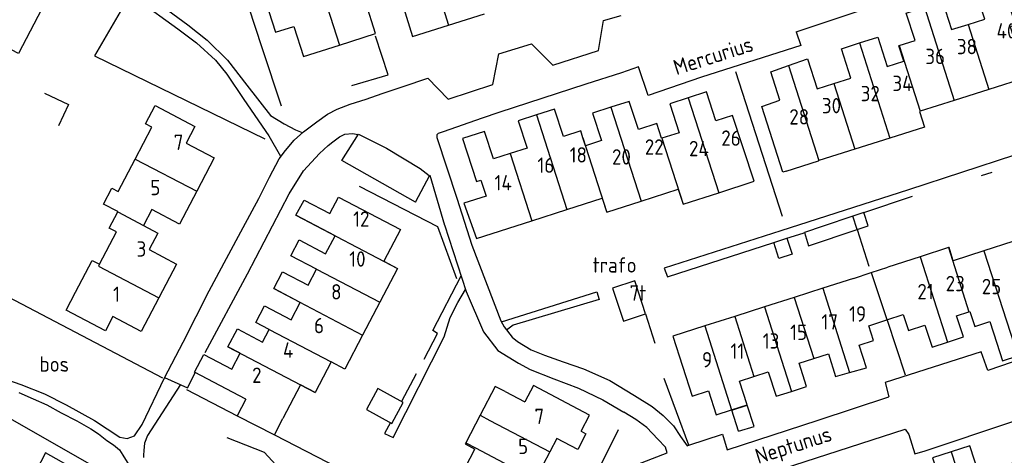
# Model space of a CAD drawing. Header units: metres. Extents: x 226218 to 240385, y 439369 to 449677.
# Tile 274 of 353: x 236503 to 236663, y 445735 to 445806. Entities that reach past the tile are written whole.
import ezdxf

# ---------------------------------------------------------------- set-up
doc = ezdxf.new("R2010")
doc.units = ezdxf.units.M
doc.header["$MEASUREMENT"] = 0
for name, color, linetype in [('BIJGEBOUW', 4, 'Continuous'), ('DAKRAND', 4, 'Continuous'), ('DAKRAND-BYG', 4, 'Continuous'), ('FUNKTIEAAND', 253, 'Continuous'), ('HEG', 253, 'Continuous'), ('HEK', 253, 'Continuous'), ('HOOFDGEBOUW', 4, 'Continuous'), ('HUISNUMMER', 253, 'Continuous'), ('KANTVERH', 253, 'Continuous'), ('OVLIJNOBJ', 253, 'Continuous'), ('RASTER', 253, 'Continuous'), ('SCHUTTING', 253, 'Continuous'), ('STRAATNAAM', 253, 'Continuous'), ('TUSSENMUUR', 253, 'Continuous')]:
    doc.layers.add(name, color=color, linetype=linetype)
doc.styles.get("Standard").update_dxf_attribs({"font": 'iso.shx'})

msp = doc.modelspace()

# ---------------------------------------------------------------- linework, layer by layer
at = {"layer": 'BIJGEBOUW'}
for p, q in [((236619.04, 445742.63), (236621.56, 445743.44)), ((236620.14, 445739.19), (236619.04, 445742.63)), ((236622.66, 445739.99), (236621.56, 445743.44)), ((236620.14, 445739.19), (236622.66, 445739.99))]:
    msp.add_line(p, q, dxfattribs=at)
msp.add_lwpolyline([(236604.98, 445758.32), (236603.25, 445763.71), (236599.6, 445762.48), (236601.41, 445757.1), (236604.98, 445758.32)], dxfattribs=at)
at = {"layer": 'DAKRAND'}
for p, q in [((236627.91, 445781.58), (236633.17, 445783.26)), ((236638.86, 445764.09), (236641.73, 445765.03)), ((236641.73, 445765.03), (236644.44, 445765.91)), ((236644.3, 445757.33), (236646.95, 445758.19)), ((236641.33, 445756.37), (236644.3, 445757.33)), ((236539.89, 445744.44), (236538.51, 445741.73)), ((236538.51, 445741.73), (236544.58, 445738.6)), ((236544.58, 445738.6), (236545.92, 445741.28)), ((236578.06, 445741.79), (236575.72, 445737.3))]:
    msp.add_line(p, q, dxfattribs=at)
for points in [[(236512.18, 445761.83), (236514.91, 445767.02), (236516.09, 445766.39)], [(236582.13, 445745.66), (236580.52, 445746.49), (236578.06, 445741.79)], [(236594.49, 445739.19), (236595.86, 445741.84), (236586.73, 445746.67), (236585.32, 445743.99)], [(236575.72, 445737.3), (236575.65, 445737.17), (236577.22, 445736.3)], [(236511.38, 445729.68), (236512.89, 445732.52), (236507.31, 445735.66), (236505.8, 445732.77)]]:
    msp.add_lwpolyline(points, dxfattribs=at)
at = {"layer": 'DAKRAND-BYG'}
for p, q in [((236640.55, 445774.81), (236638.77, 445774.21)), ((236625.87, 445769.93), (236628.02, 445770.63))]:
    msp.add_line(p, q, dxfattribs=at)
for points in [[(236638.77, 445774.21), (236633.91, 445772.58), (236630.87, 445771.55)], [(236639.47, 445772.03), (236641.27, 445772.63), (236640.55, 445774.81)], [(236630.87, 445771.55), (236631.52, 445769.4), (236639.47, 445772.03)], [(236628.02, 445770.63), (236628.85, 445768.03), (236626.7, 445767.35), (236625.87, 445769.93)], [(236565.56, 445743.88), (236561.41, 445746.15), (236559.55, 445742.75), (236563.69, 445740.48), (236565.56, 445743.88)]]:
    msp.add_lwpolyline(points, dxfattribs=at)
at = {"layer": 'HEG'}
for p, q in [((236619.67, 445797.79), (236627.24, 445774.23)), ((236639.47, 445772.03), (236641.37, 445766.11)), ((236644.32, 445757.27), (236647.26, 445748.38))]:
    msp.add_line(p, q, dxfattribs=at)
for points in [[(236507.13, 445794.26), (236511.06, 445792.41), (236509.4, 445788.93)], [(236558.35, 445779.11), (236571.1, 445772.54), (236574.19, 445764.06)]]:
    msp.add_lwpolyline(points, dxfattribs=at)
at = {"layer": 'HEK'}
for p, q in [((236604.98, 445758.32), (236606.49, 445753.52)), ((236612.06, 445736.93), (236608.05, 445747.76)), ((236530.27, 445745.98), (236538.51, 445741.73)), ((236597.8, 445733.86), (236600.6, 445739.46))]:
    msp.add_line(p, q, dxfattribs=at)
msp.add_lwpolyline([(236544.58, 445738.6), (236558.39, 445731.48), (236557.96, 445730.42), (236576.61, 445720.91), (236590.51, 445713.88)], dxfattribs=at)
at = {"layer": 'HOOFDGEBOUW'}
for p, q in [((236561.03, 445803.96), (236559.43, 445808.98)), ((236572.93, 445805.33), (236578.77, 445807.19)), ((236555.15, 445802.09), (236561.03, 445803.96)), ((236660.9, 445794.87), (236655.25, 445793.08)), ((236655.25, 445793.08), (236649.71, 445791.31)), ((236644.79, 445786.96), (236639.09, 445785.14)), ((236639.09, 445785.14), (236633.23, 445783.27)), ((236633.23, 445783.27), (236633.17, 445783.26)), ((236616.91, 445778.05), (236622.67, 445779.91)), ((236554.99, 445777.34), (236565.09, 445772.04)), ((236611.11, 445776.19), (236616.91, 445778.05)), ((236586.49, 445773.48), (236592.18, 445775.31)), ((236654.3, 445769.1), (236649.73, 445767.62)), ((236649.73, 445767.62), (236644.44, 445765.91)), ((236564.6, 445765.7), (236561.72, 445760.2)), ((236638.86, 445764.09), (236633.84, 445762.48)), ((236633.84, 445762.48), (236629.21, 445761)), ((236561.72, 445760.2), (236558.9, 445754.84)), ((236629.21, 445761), (236624.34, 445759.44)), ((236624.34, 445759.44), (236619.52, 445757.89)), ((236619.52, 445757.89), (236614.66, 445756.34)), ((236642.1, 445753.98), (236641.33, 445756.37)), ((236553.79, 445750.49), (236551.18, 445745.53)), ((236582.13, 445745.66), (236585.32, 445743.99)), ((236594.49, 445739.19), (236595.3, 445738.77)), ((236574.97, 445732), (236577.22, 445736.3))]:
    msp.add_line(p, q, dxfattribs=at)
for points in [[(236507.29, 445809.12), (236502.9, 445800.72), (236491.46, 445806.7), (236497.54, 445818.35), (236508.99, 445812.38)], [(236546.07, 445810.79), (236545.64, 445812.15), (236542.54, 445811.16), (236544.76, 445804.19), (236547.71, 445805.14)], [(236657.52, 445805.47), (236660.22, 445806.33), (236658.71, 445811.06), (236662.95, 445812.41), (236665.21, 445805.32), (236664.38, 445805.05), (236667.01, 445796.82), (236660.9, 445794.87)], [(236565.58, 445808.2), (236567.08, 445803.47), (236572.93, 445805.33)], [(236646.29, 445802.01), (236648.88, 445802.84), (236647.46, 445807.31), (236650.41, 445808.26)], [(236650.41, 445808.26), (236653.37, 445809.2), (236654.83, 445804.61), (236657.52, 445805.47)], [(236547.71, 445805.14), (236549.28, 445800.22), (236555.15, 445802.09)], [(236639.86, 445802.44), (236642.83, 445803.39), (236644.35, 445798.6), (236647.06, 445799.46), (236646.25, 445802), (236646.29, 445802.01)], [(236635.68, 445795.84), (236638.41, 445796.71), (236636.89, 445801.49), (236639.86, 445802.44)], [(236628.3, 445798.76), (236631.39, 445799.87), (236632.95, 445794.97), (236635.68, 445795.84)], [(236627.91, 445781.58), (236627.34, 445781.4), (236623.94, 445792.07), (236626.89, 445793.13), (236625.42, 445797.73), (236628.3, 445798.76)], [(236611.92, 445793.49), (236608.93, 445792.53), (236610.47, 445787.83), (236607.65, 445786.93)], [(236622.67, 445779.91), (236619.17, 445790.63), (236616.46, 445789.76), (236614.92, 445794.46), (236611.92, 445793.49)], [(236521.9, 445783.54), (236524.63, 445788.73), (236523.59, 445789.28), (236525.14, 445792.23), (236531.63, 445788.83), (236530.21, 445786.12), (236534.78, 445783.72), (236531.95, 445778.31)], [(236599.36, 445791.97), (236596.37, 445791.01), (236597.83, 445786.53), (236595.24, 445785.69), (236594.81, 445787.01)], [(236607.65, 445786.93), (236607.6, 445786.91), (236606.81, 445789.31), (236603.85, 445788.36), (236602.35, 445792.93), (236599.36, 445791.97)], [(236587.23, 445790.72), (236584.27, 445789.77), (236585.73, 445785.32), (236582.98, 445784.43)], [(236594.81, 445787.01), (236594.45, 445788.12), (236591.62, 445787.21), (236590.16, 445791.66), (236587.23, 445790.72)], [(236649.71, 445791.31), (236649.61, 445791.28), (236650.42, 445788.75), (236644.79, 445786.96)], [(236582.98, 445784.43), (236580.23, 445783.55), (236578.77, 445788.01), (236575.21, 445786.86), (236577.49, 445779.89), (236578.18, 445780.11), (236579.03, 445777.49), (236575.39, 445776.33), (236577.48, 445770.58), (236586.49, 445773.48)], [(236519.06, 445774.94), (236519.08, 445774.98), (236516.74, 445776.21), (236518.1, 445778.81), (236519.14, 445778.27), (236521.9, 445783.54)], [(236531.95, 445778.31), (236529.12, 445772.93), (236524.61, 445775.3), (236523.24, 445772.7)], [(236548.08, 445774.39), (236549.39, 445776.86), (236553.59, 445774.65), (236554.99, 445777.34)], [(236604.28, 445776.66), (236610.32, 445778.6), (236611.1, 445776.19), (236611.11, 445776.19)], [(236592.18, 445775.31), (236597.92, 445777.15), (236598.63, 445774.97)], [(236598.63, 445774.97), (236598.67, 445774.86), (236604.28, 445776.66)], [(236516.09, 445766.39), (236518.85, 445771.66), (236517.67, 445772.29), (236519.06, 445774.94)], [(236551.41, 445765.59), (236551.42, 445765.59), (236547.25, 445767.77), (236548.62, 445770.38), (236552.91, 445768.12), (236554.44, 445771.01), (236548.08, 445774.39), (236548.08, 445774.39)], [(236523.24, 445772.7), (236523.24, 445772.69), (236525.58, 445771.46), (236524.17, 445768.78), (236528.65, 445766.42), (236525.77, 445760.93)], [(236565.09, 445772.04), (236562.39, 445766.89), (236564.61, 445765.72), (236564.6, 445765.7)], [(236665.57, 445767.68), (236665.56, 445767.68), (236664.78, 445770.08), (236660.09, 445768.56)], [(236660.09, 445768.56), (236655.11, 445766.96), (236654.41, 445769.13), (236654.3, 445769.1)], [(236544.45, 445762.42), (236545.89, 445765.17), (236550.05, 445762.99), (236551.41, 445765.59)], [(236525.77, 445760.93), (236522.89, 445755.44), (236518.27, 445757.86), (236517.06, 445755.55), (236510.65, 445758.92), (236512.18, 445761.83)], [(236543.69, 445755.78), (236543.69, 445755.79), (236541.55, 445756.91), (236542.97, 445759.6), (236547.3, 445757.33), (236548.78, 445760.15), (236544.45, 445762.42)], [(236646.95, 445758.19), (236647.79, 445755.63), (236650.49, 445756.5), (236651.66, 445752.91), (236654.19, 445753.73)], [(236654.19, 445753.73), (236656.75, 445754.55), (236655.64, 445757.99), (236657.61, 445758.62)], [(236657.61, 445758.62), (236657.8, 445758.68), (236658.59, 445756.25), (236661.06, 445757.05), (236662.21, 445753.54)], [(236537.01, 445752.95), (236538.54, 445755.87), (236542.61, 445753.73), (236543.69, 445755.78)], [(236614.66, 445756.34), (236609.46, 445754.67), (236612.59, 445744.9), (236615.27, 445745.75), (236616.51, 445741.88), (236619.02, 445742.68)], [(236558.9, 445754.84), (236556.01, 445749.33), (236553.79, 445750.49), (236553.79, 445750.49)], [(236638.23, 445748.75), (236640.95, 445749.52), (236639.76, 445753.23), (236642.1, 445753.98)], [(236662.21, 445753.54), (236663.14, 445750.67), (236665.6, 445751.47)], [(236539.89, 445744.44), (236531.58, 445748.81), (236533.1, 445751.71), (236537.61, 445749.33), (236538.97, 445751.92), (236537.01, 445752.95)], [(236632.4, 445751.05), (236634.77, 445751.8), (236635.95, 445748.1), (236638.23, 445748.75)], [(236628.75, 445745.69), (236631.23, 445746.49), (236630.01, 445750.28), (236632.4, 445751.05)], [(236622.65, 445748.12), (236624.98, 445748.86), (236626.25, 445744.89), (236628.75, 445745.69)], [(236619.02, 445742.68), (236621.54, 445743.49), (236620.3, 445747.36), (236622.65, 445748.12)], [(236551.18, 445745.53), (236551.18, 445745.51), (236548.8, 445746.76), (236545.92, 445741.28)], [(236595.3, 445738.77), (236593.96, 445736.23), (236590.58, 445738), (236589.44, 445735.83)], [(236589.44, 445735.83), (236588.29, 445733.65), (236591.57, 445731.93)], [(236654.76, 445735.83), (236651.72, 445734.84), (236653.16, 445730.41), (236650.7, 445729.61)], [(236664.91, 445734.03), (236659.24, 445732.32), (236657.79, 445736.81), (236654.76, 445735.83)]]:
    msp.add_lwpolyline(points, dxfattribs=at)
at = {"layer": 'KANTVERH'}
for p, q in [((236659.68, 445780.88), (236661.41, 445781.37)), ((236640.55, 445774.81), (236648.46, 445777.48)), ((236567.64, 445748.53), (236565.27, 445744.04))]:
    msp.add_line(p, q, dxfattribs=at)
for points in [[(236501.53, 445836.71), (236506.03, 445827.61), (236509.16, 445821.72), (236512.24, 445817.56), (236516.39, 445814.53), (236521.23, 445811.9), (236523.35, 445810.66), (236530.45, 445805.41)], [(236629.52, 445804.26), (236641.26, 445808.15), (236654.39, 445812.3), (236664.2, 445815.48)], [(236522.39, 445809.49), (236528.82, 445804.77), (236531.91, 445802.46), (236534.96, 445799.64), (236536.81, 445797.35)], [(236526.65, 445747.89), (236529.69, 445753.73), (236533.97, 445762.05), (236536.78, 445767.34), (236539.5, 445772.38), (236542.02, 445777.12), (236543.78, 445780.59), (236545.35, 445783.57), (236546.36, 445784.94), (236547.77, 445786.61), (236549.28, 445787.99), (236551.48, 445789.59), (236553.24, 445790.82), (236554.81, 445791.66), (236556.93, 445792.5), (236559.5, 445793.31), (236562.12, 445794.22), (236565.52, 445795.35), (236569.57, 445796.69), (236572.84, 445793.28), (236580.15, 445795.65), (236581.12, 445800.65), (236586.41, 445802.32), (236589.92, 445798.82), (236597.33, 445801.23), (236598.16, 445806.08), (236601.03, 445806.9)], [(236530.45, 445805.41), (236533.64, 445802.9), (236536.95, 445799.64), (236540.09, 445795.59), (236543.94, 445790.65), (236546.16, 445789.26), (236547.98, 445788.31), (236549.07, 445787.84)], [(236629.52, 445804.26), (236630.26, 445802.02), (236614.11, 445796.86)], [(236603.85, 445798.53), (236601.1, 445797.59), (236595.27, 445795.71), (236581.1, 445791.09), (236578.39, 445790.18), (236572.07, 445787.99), (236571.23, 445787.72), (236570.99, 445787.47), (236571, 445787.07), (236574.27, 445777.14), (236576.69, 445769.49), (236581.41, 445757.16), (236581.98, 445756.18), (236583.27, 445754.52), (236584.13, 445753.79), (236586.35, 445752.45), (236588.56, 445751.56), (236591.58, 445750.48), (236594.89, 445749.37), (236599.16, 445747.48), (236603.2, 445745.04), (236606.08, 445743.22), (236607.86, 445741.77), (236609.54, 445740.07), (236610.68, 445738.35), (236611.76, 445736.83), (236612.06, 445736.93)], [(236614.11, 445796.86), (236605.42, 445793.86), (236603.85, 445798.53)], [(236536.81, 445797.35), (236539.6, 445793.23), (236543.67, 445787.31), (236545.58, 445783.99)], [(236533.27, 445752.04), (236540.18, 445764.83), (236546.98, 445777.84), (236549.33, 445781.63), (236551.9, 445784.42), (236553.31, 445785.75), (236554.09, 445786.36), (236555.17, 445787.14), (236556.05, 445787.56), (236557.3, 445787.69), (236558.23, 445787.54)], [(236567.52, 445776.53), (236555.56, 445783.27), (236558.27, 445787.6)], [(236558.27, 445787.6), (236562.83, 445785.28), (236568.28, 445781.98), (236569.75, 445780.87)], [(236670.01, 445785.86), (236665.07, 445784.14), (236647.84, 445778.51), (236627.05, 445771.84), (236608.04, 445765.77), (236608.57, 445764.33), (236625.87, 445769.93)], [(236567.52, 445776.53), (236569.85, 445780.92), (236572.28, 445772.77)], [(236572.28, 445772.82), (236575.77, 445761.95), (236578.62, 445755.4), (236580.93, 445752.32), (236584.31, 445750.26), (236586.23, 445749.26), (236590.05, 445747.71), (236594.07, 445746.21), (236598.04, 445744.32), (236601.47, 445742.31)], [(236628.02, 445770.63), (236630.64, 445771.48), (236630.87, 445771.55)], [(236465.02, 445769.36), (236465.54, 445768.52), (236466.41, 445767.55), (236468.98, 445766.32), (236475.96, 445763.65), (236484.3, 445760.22), (236486.72, 445759.08), (236488.51, 445757.18), (236489.75, 445755.22), (236491.28, 445751.52), (236492.36, 445750.05), (236493.67, 445749.29), (236496.47, 445748.76), (236499.62, 445748.04), (236503.28, 445746.83), (236507.15, 445745.28), (236510.68, 445743.48), (236515.27, 445740.95), (236519.41, 445738.21), (236520.61, 445737.99), (236521.8, 445738.47), (236523.05, 445740.29), (236526.65, 445747.89)], [(236568.93, 445750.94), (236571.12, 445755.13), (236570.36, 445755.61), (236574.95, 445764.5)], [(236563.46, 445740.61), (236562.5, 445738.8), (236563.91, 445738.19), (236572.22, 445754.55), (236573.19, 445757.71), (236574.42, 445760.18), (236575.67, 445762.3)], [(236581.57, 445757.01), (236597.08, 445761.91), (236597.45, 445760.68), (236583.47, 445756.46), (236582.37, 445755.67)], [(236685.03, 445754.86), (236683.39, 445756.51), (236680.28, 445755.54), (236679.99, 445753.15), (236673.23, 445750.89), (236672.43, 445753.11), (236660.73, 445749.1), (236659.66, 445752.11), (236644.01, 445747.11), (236644.6, 445744.82)], [(236526.68, 445747.97), (236530.42, 445746.29), (236531.67, 445748.7)], [(236502.96, 445745.53), (236505.28, 445744.49), (236507.54, 445743.5), (236509.86, 445742.21), (236512.38, 445740.88), (236514.7, 445739.59), (236515.91, 445738.77), (236517.28, 445737.71), (236518.39, 445736.99), (236519.36, 445736.17), (236519.88, 445735.28), (236521.43, 445732.83), (236522.61, 445731.17), (236524.81, 445728.83), (236527.17, 445726.1), (236528.96, 445723.86)], [(236529.27, 445746.8), (236523.93, 445738.52), (236523.42, 445737.26), (236523.3, 445736.06), (236523.26, 445735.32), (236523.27, 445734.92)], [(236612.06, 445736.93), (236617.53, 445738.71), (236618.29, 445736.14), (236633.11, 445740.98), (236644.6, 445744.82)], [(236648.86, 445735.53), (236650.54, 445736.02), (236664.66, 445740.73), (236676.71, 445744.66)], [(236590.7, 445714.34), (236592.22, 445717.16), (236596.27, 445724.57), (236600.36, 445732.53), (236608.5, 445735.66), (236608.23, 445736.6), (236607, 445737.91), (236605.22, 445739.81), (236603.44, 445741.11), (236601.47, 445742.31)], [(236621.94, 445731.35), (236647.27, 445739.52), (236647.89, 445738.64), (236648.86, 445735.53)]]:
    msp.add_lwpolyline(points, dxfattribs=at)
at = {"layer": 'OVLIJNOBJ'}
msp.add_line((236500.09, 445761.68), (236526.35, 445747.88), dxfattribs=at)
for points in [[(236492.97, 445743.25), (236494.16, 445745.47), (236516.36, 445732.81), (236516.23, 445732.25)], [(236536.83, 445738.18), (236542.91, 445735.79), (236551.19, 445726.78), (236576.99, 445713.11)]]:
    msp.add_lwpolyline(points, dxfattribs=at)
at = {"layer": 'RASTER'}
for points in [[(236536.36, 445820.48), (236537.16, 445818.16), (236542.53, 445801.72), (236545.69, 445792.19)], [(236557.16, 445795.5), (236563.09, 445797.23), (236561.05, 445803.55)]]:
    msp.add_lwpolyline(points, dxfattribs=at)
at = {"layer": 'SCHUTTING'}
msp.add_lwpolyline([(236514.33, 445811.08), (236519.84, 445808.18), (236515.27, 445800.35), (236542.99, 445786.8)], dxfattribs=at)
at = {"layer": 'TUSSENMUUR'}
for p, q in [((236569.52, 445816.07), (236572.93, 445805.33)), ((236551.8, 445812.61), (236555.15, 445802.09)), ((236650.41, 445808.26), (236655.25, 445793.08)), ((236657.52, 445805.47), (236660.9, 445794.87)), ((236639.86, 445802.44), (236644.79, 445786.96)), ((236646.29, 445802.01), (236649.71, 445791.31)), ((236628.3, 445798.76), (236633.23, 445783.27)), ((236635.68, 445795.84), (236639.09, 445785.14)), ((236611.92, 445793.49), (236616.91, 445778.05)), ((236599.36, 445791.97), (236604.28, 445776.66)), ((236587.23, 445790.72), (236592.18, 445775.31)), ((236594.81, 445787.01), (236598.63, 445774.97)), ((236607.65, 445786.93), (236611.11, 445776.19)), ((236582.98, 445784.43), (236586.49, 445773.48)), ((236521.9, 445783.54), (236531.95, 445778.31)), ((236519.06, 445774.94), (236523.24, 445772.7)), ((236548.08, 445774.39), (236564.6, 445765.7)), ((236639.47, 445772.03), (236638.77, 445774.21)), ((236654.3, 445769.1), (236657.61, 445758.62)), ((236660.09, 445768.56), (236665.6, 445751.47)), ((236649.73, 445767.62), (236654.19, 445753.73)), ((236551.41, 445765.59), (236561.72, 445760.2)), ((236641.73, 445765.03), (236644.27, 445757.4)), ((236544.45, 445762.42), (236558.9, 445754.84)), ((236633.84, 445762.48), (236638.23, 445748.75)), ((236629.21, 445761), (236632.4, 445751.05)), ((236624.34, 445759.44), (236628.75, 445745.69)), ((236619.52, 445757.89), (236622.65, 445748.12)), ((236644.27, 445757.4), (236644.3, 445757.33)), ((236543.69, 445755.78), (236553.79, 445750.49)), ((236614.66, 445756.34), (236619.02, 445742.68)), ((236537.01, 445752.95), (236551.18, 445745.53)), ((236578.06, 445741.79), (236579.66, 445740.95)), ((236579.66, 445740.95), (236589.44, 445735.83)), ((236575.72, 445737.3), (236577.31, 445736.47)), ((236577.31, 445736.47), (236593.48, 445727.99))]:
    msp.add_line(p, q, dxfattribs=at)
for points in [[(236516.09, 445766.39), (236515.93, 445766.1), (236525.77, 445760.93)], [(236654.76, 445735.83), (236659.35, 445721.67), (236659.61, 445721.76)]]:
    msp.add_lwpolyline(points, dxfattribs=at)

# ---------------------------------------------------------------- texts
at = {"layer": 'FUNKTIEAAND'}
for s, p in [('trafo', (236596.4, 445765.03)), ('bos', (236506.32, 445748.89))]:
    msp.add_text(s, height=2.5, dxfattribs=at).set_placement(p)
at = {"layer": 'HUISNUMMER'}
for s, p in [('40', (236662.15, 445803.17)), ('38', (236655.69, 445800.6)), ('36', (236650.56, 445799)), ('34', (236645.2, 445794.61)), ('32', (236640.03, 445792.95)), ('30', (236633.71, 445790.98)), ('28', (236628.4, 445789.16)), ('7', (236528.17, 445785.01)), ('26', (236617.33, 445785.7)), ('18', (236592.64, 445782.96)), ('22', (236604.88, 445784.25)), ('24', (236612.08, 445783.99)), ('16', (236587.39, 445781.29)), ('20', (236599.54, 445782.63)), ('14', (236580.41, 445778.43)), ('5', (236524.36, 445777.64)), ('12', (236557.38, 445772.51)), ('3', (236522.13, 445767.63)), ('10', (236556.75, 445766)), ('23', (236653.87, 445762)), ('8', (236553.8, 445760.65)), ('7t', (236602.39, 445760.47)), ('21', (236649.26, 445760.69)), ('25', (236659.74, 445761.52)), ('1', (236518.29, 445760.27)), ('17', (236633.64, 445755.76)), ('19', (236638.14, 445757.05)), ('6', (236551.02, 445755.15)), ('15', (236628.54, 445754.06)), ('13', (236624.08, 445752.65)), ('4', (236545.97, 445751.17)), ('11', (236618.83, 445751)), ('9', (236614.19, 445749.59)), ('2', (236540.94, 445747.07)), ('7', (236586.91, 445740.37)), ('5', (236584.25, 445735.48))]:
    msp.add_text(s, height=2.5, dxfattribs=at).set_placement(p)
at = {"layer": 'STRAATNAAM'}
for s, p in [('Mercurius', (236610.03, 445797.16)), ('Neptunus', (236623.35, 445733.83))]:
    msp.add_text(s, height=2.5, rotation=17.6551, dxfattribs=at).set_placement(p)

doc.saveas('drawing.dxf')
